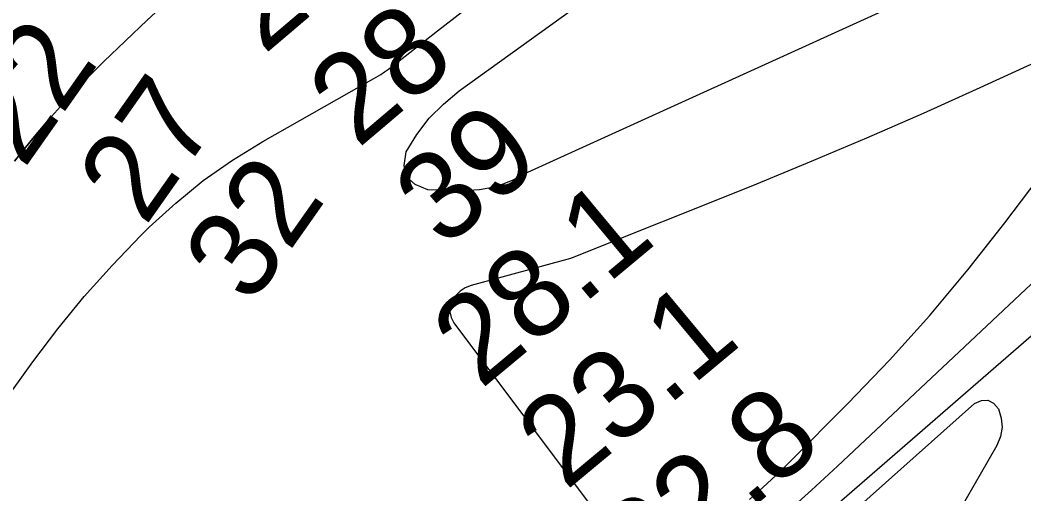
# Model space of a CAD drawing. Extents: x 3146026 to 3183936, y 897894 to 923344.
# Drawn here: x 3179281 to 3180041, y 904749 to 905107 of the extents above; entities that cross this region are included whole.
import ezdxf

# ---------------------------------------------------------------- set-up
doc = ezdxf.new("R2010")
doc.units = 0
for name, color, linetype in [('V-RIVR-RANG', 7, 'Continuous'), ('V-TOPO-DPTH', 7, 'Continuous'), ('V-TOPO-MAJR', 7, 'Continuous'), ('V-TOPO-MINR', 7, 'Continuous')]:
    doc.layers.add(name, color=color, linetype=linetype)

msp = doc.modelspace()

# ---------------------------------------------------------------- linework, layer by layer
at = {"layer": 'V-TOPO-DPTH'}
msp.add_lwpolyline([(3179390.28, 905118.6), (3179377.34, 905106.76), (3179344.69, 905075.44), (3179330.3, 905061.11), (3179316.27, 905046.43), (3179302.8, 905031.25), (3179289.71, 905015.72), (3179276.92, 904999.98)], dxfattribs=at)
at = {"layer": 'V-TOPO-MAJR'}
msp.add_lwpolyline([(3179132.57, 904083.78), (3179688.31, 904550.28), (3179852.97, 904699.73), (3179863, 904708.77), (3179873.07, 904717.76), (3179883.2, 904726.68), (3179893.37, 904735.56), (3180072.93, 904891.15)], dxfattribs=at)
at = {"layer": 'V-TOPO-MINR'}
for points in [[(3180232.61, 905249.6), (3179665.07, 904991.56), (3179653.46, 904985.37), (3179641.42, 904980.72), (3179628.72, 904978.39), (3179615.59, 904977.61), (3179589.7, 904978.53), (3179580, 904982.5), (3179573.48, 904988.31), (3179571.76, 904996.86), (3179573.23, 905007.24), (3179581.48, 905020.33), (3179590.77, 905032.5), (3179601.62, 905043.31), (3179613.52, 905053.2), (3179713.1, 905125.07)], [(3179219.54, 904749.37), (3179290.82, 904848.34), (3179309.88, 904873.44), (3179329.74, 904897.84), (3179350.81, 904921.22), (3179372.69, 904943.9), (3179379.03, 904950.14), (3179399, 904968.32), (3179419.81, 904985.38), (3179441.91, 905000.74), (3179464.85, 905014.98), (3179548.97, 905062.7), (3179550.67, 905063.68), (3179554.03, 905065.72), (3179557.01, 905067.62), (3179559.91, 905069.63), (3179560.85, 905070.34), (3179597, 905098.56), (3179616.02, 905113.38)], [(3179276.92, 904999.98), (3179289.71, 905015.72), (3179302.8, 905031.25), (3179316.27, 905046.43), (3179330.3, 905061.11), (3179344.69, 905075.44), (3179377.34, 905106.76), (3179390.28, 905118.6)], [(3179103.19, 904090.92), (3179774.21, 904660.76), (3179819.4, 904698.52), (3179839.77, 904715.85), (3179859.94, 904733.41), (3179879.8, 904751.32), (3179899.46, 904769.46), (3180142.11, 904997.37), (3180166.37, 905020.13), (3180190.65, 905042.87), (3180214.94, 905065.6), (3180239.26, 905088.3), (3180263.32, 905111.25)], [(3180076.13, 905087.11), (3180007.14, 905055.43), (3179964.47, 905036.22), (3179921.62, 905017.43), (3179878.5, 904999.29), (3179835.19, 904981.57), (3179698.9, 904926.97), (3179698.23, 904926.72)], [(3179832.99, 904744.36), (3179843.2, 904753.41), (3179853.15, 904762.74), (3179862.92, 904772.26), (3179907.59, 904817.07), (3179938.86, 904849.74), (3179969.2, 904883.23), (3179998.15, 904917.93), (3180026.17, 904953.43), (3180115.9, 905072.04)], [(3179698.23, 904926.72), (3179697.55, 904926.52), (3179622.42, 904906.14), (3179618.02, 904904.32), (3179614.09, 904901.91), (3179610.88, 904898.61), (3179608.15, 904894.71), (3179606.78, 904890.37), (3179606.39, 904886.12), (3179607.45, 904881.98), (3179609.49, 904877.91), (3179723.19, 904726.18)], [(3179891.79, 904717.58), (3180003.23, 904816.8), (3180008.45, 904819.05), (3180013.29, 904819.47), (3180017.55, 904817.13), (3180021.41, 904812.95), (3180023.43, 904805.87), (3180024.11, 904798.86), (3180022.76, 904791.95), (3180020.07, 904785.1), (3179973.62, 904704.45)]]:
    msp.add_lwpolyline(points, dxfattribs=at)

# ---------------------------------------------------------------- texts
at = {"layer": 'V-RIVR-RANG'}
for s, rotation, p in [('25', 40.31417, (3179465.64, 905080.07)), ('28', 40.31417, (3179536.7, 905009.12)), ('22', 54.86889, (3179284.12, 904993.59)), ('27', 54.86889, (3179375.88, 904950.14)), ('39', 40.31417, (3179601.88, 904933.28)), ('32', 54.86889, (3179455.92, 904890.11)), ('28.1', 39.77833, (3179629.81, 904827.08)), ('23.1', 39.77833, (3179693.98, 904750.39)), ('22.8', 39.77833, (3179756.33, 904672.17))]:
    msp.add_text(s, height=67, rotation=rotation, dxfattribs=at).set_placement(p)

doc.saveas('drawing.dxf')
